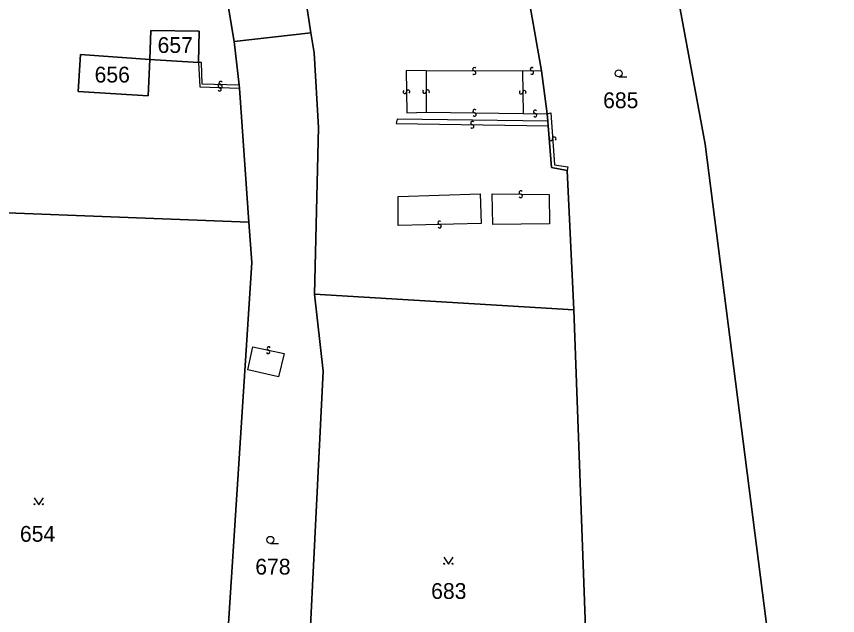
# Model space of a CAD drawing. Extents: x -600309 to -598967, y -1161267 to -1160292.
# Drawn here: x -599674.7 to -599586.3, y -1161132.3 to -1161067.8 of the extents above; entities that cross this region are included whole.
import ezdxf

# ---------------------------------------------------------------- set-up
doc = ezdxf.new("R2010")
doc.units = 0
for name, color, linetype in [('Level 1', 7, 'Continuous'), ('Level 13', 7, 'Continuous'), ('Level 3', 7, 'Continuous'), ('Level 4', 7, 'Continuous'), ('Level 5', 7, 'Continuous'), ('Level 60', 7, 'Continuous')]:
    doc.layers.add(name, color=color, linetype=linetype)

msp = doc.modelspace()

# ---------------------------------------------------------------- linework, layer by layer
at = {"layer": 'Level 1'}
for points in [[(-599619.23, -1160980.84), (-599600.59, -1161081.57), (-599592.57, -1161144.14)], [(-599633.85, -1160984.67), (-599618.19, -1161073.67)], [(-599655.69, -1160986.26), (-599643, -1161069.58)], [(-599654.37, -1161051.92), (-599651.23, -1161070.54)], [(-599660.3, -1161072.45), (-599660.22, -1161069.33), (-599655.02, -1161069.43), (-599655.08, -1161072.8)], [(-599643, -1161069.58), (-599651.23, -1161070.54)], [(-599643, -1161069.58), (-599642.65, -1161071.73), (-599642.16, -1161079.78), (-599642.61, -1161097.71)], [(-599651.23, -1161070.54), (-599650.7, -1161075.24)], [(-599660.3, -1161072.45), (-599667.77, -1161071.92), (-599668.01, -1161075.89), (-599660.49, -1161076.37), (-599660.3, -1161072.45)], [(-599655.08, -1161072.8), (-599660.3, -1161072.45)], [(-599618.19, -1161073.67), (-599617.57, -1161078.3)], [(-599650.7, -1161075.24), (-599650.68, -1161075.55)], [(-599650.68, -1161075.55), (-599649.68, -1161089.96)], [(-599617.57, -1161078.3), (-599617.49, -1161079.1)], [(-599617.49, -1161079.1), (-599617.45, -1161079.6)], [(-599617.45, -1161079.6), (-599617.1, -1161084.07), (-599615.41, -1161084.41)], [(-599615.41, -1161084.41), (-599614.7, -1161099.38)], [(-599690.54, -1161088.37), (-599649.68, -1161089.96)], [(-599649.68, -1161089.96), (-599649.35, -1161094.29), (-599653.75, -1161162.54)], [(-599642.61, -1161097.71), (-599641.67, -1161105.99), (-599644.06, -1161154.35)], [(-599642.61, -1161097.71), (-599614.7, -1161099.38)], [(-599614.7, -1161099.38), (-599613.36, -1161135.63)]]:
    msp.add_lwpolyline(points, dxfattribs=at)
at = {"layer": 'Level 13'}
for centre, start, end in [((-599625.409, -1161073.516), 36.99236, 269.58236), ((-599619.214, -1161073.506), 38.56231, 271.15231), ((-599625.412, -1161073.884), 217.20682, 89.30482), ((-599619.207, -1161073.874), 218.77676, 90.87476), ((-599652.793, -1161075.296), 35.61657, 267.71457), ((-599652.694, -1161074.996), 35.43562, 268.02562), ((-599652.707, -1161075.364), 215.65007, 87.74807), ((-599652.806, -1161075.664), 215.40212, 87.99212), ((-599632.884, -1161075.942), 128.16557, 0.75557), ((-599632.516, -1161075.938), 308.38003, 180.47803), ((-599630.784, -1161075.919), 127.02952, 359.61952), ((-599630.416, -1161075.922), 307.24398, 179.34198), ((-599620.384, -1161075.992), 127.91545, 0.50545), ((-599620.016, -1161075.989), 308.1299, 180.2279), ((-599625.376, -1161078.016), 36.71356, 268.81156), ((-599625.383, -1161078.384), 216.4991, 89.0891), ((-599618.865, -1161078.096), 36.49133, 268.58933), ((-599618.874, -1161078.464), 216.27687, 88.86687), ((-599625.616, -1161079.296), 36.53176, 268.62975), ((-599625.624, -1161079.664), 216.3173, 88.9073), ((-599617.164, -1161081.012), 131.26583, 3.85583), ((-599616.796, -1161080.988), 311.48028, 183.57828), ((-599620.417, -1161086.776), 36.90464, 269.00264), ((-599620.422, -1161087.144), 216.69019, 89.28019), ((-599629.143, -1161090.026), 38.44128, 271.03128), ((-599629.138, -1161090.394), 218.65574, 90.75374), ((-599647.519, -1161103.56), 25.15032, 257.24831), ((-599647.6, -1161103.92), 204.93586, 77.52586)]:
    msp.add_arc(centre, 0.184, start, end, dxfattribs=at)
at = {"layer": 'Level 3'}
for points in [[(-599650.7, -1161075.24), (-599654.69, -1161075.12), (-599654.74, -1161072.79), (-599655.08, -1161072.8)], [(-599655.08, -1161072.8), (-599654.92, -1161075.42), (-599650.68, -1161075.55)], [(-599630.59, -1161073.69), (-599632.74, -1161073.66), (-599632.66, -1161078.21), (-599630.6, -1161078.14)], [(-599630.59, -1161073.69), (-599630.6, -1161078.14)], [(-599620.23, -1161073.72), (-599630.59, -1161073.69)], [(-599618.19, -1161073.67), (-599620.23, -1161073.72)], [(-599620.23, -1161073.72), (-599620.17, -1161078.26)], [(-599630.6, -1161078.14), (-599620.17, -1161078.26)], [(-599620.17, -1161078.26), (-599617.57, -1161078.3)], [(-599617.57, -1161078.3), (-599617.18, -1161078.21), (-599616.78, -1161083.78), (-599615.33, -1161084), (-599615.41, -1161084.41)], [(-599617.49, -1161079.1), (-599633.72, -1161078.87), (-599633.8, -1161079.36), (-599617.45, -1161079.6)], [(-599633.61, -1161087.19), (-599624.79, -1161086.92), (-599624.68, -1161090.11), (-599633.61, -1161090.31), (-599633.61, -1161087.19)], [(-599623.48, -1161086.93), (-599617.36, -1161086.98), (-599617.32, -1161090.15), (-599623.42, -1161090.2), (-599623.48, -1161086.93)], [(-599649.25, -1161103.37), (-599645.88, -1161104.1), (-599646.46, -1161106.59), (-599649.79, -1161105.87), (-599649.25, -1161103.37)]]:
    msp.add_lwpolyline(points, dxfattribs=at)
at = {"layer": 'Level 5'}
for p, q in [((-599609.87, -1161074.34), (-599608.995, -1161074.34)), ((-599647.35, -1161124.52), (-599646.475, -1161124.52))]:
    msp.add_line(p, q, dxfattribs=at)
for points in [[(-599672.761, -1161119.62), (-599672.26, -1161120.37), (-599671.76, -1161119.62)], [(-599628.691, -1161126.02), (-599628.19, -1161126.77), (-599627.69, -1161126.02)]]:
    msp.add_lwpolyline(points, dxfattribs=at)
for centre, radius in [((-599609.87, -1161073.965), 0.375), ((-599672.71, -1161120.32), 0.05), ((-599671.811, -1161120.32), 0.05), ((-599647.35, -1161124.145), 0.375), ((-599628.64, -1161126.72), 0.05), ((-599627.741, -1161126.72), 0.05)]:
    msp.add_circle(centre, radius, dxfattribs=at)
at = {"layer": 'Level 60'}
for points in [[(-599667.99, -1160950.72), (-599669.8, -1160940.76), (-599669.41, -1160940.17), (-599662.48, -1160939.64), (-599655.69, -1160986.26), (-599643, -1161069.58), (-599651.23, -1161070.54), (-599654.37, -1161051.92), (-599654.73, -1161049.77), (-599657.22, -1161034.7), (-599662.73, -1160997.11)], [(-599696.14, -1161006.72), (-599694.2, -1160941.64), (-599682.32, -1160941.21), (-599669.8, -1160940.76), (-599667.99, -1160950.72), (-599662.73, -1160997.11), (-599657.22, -1161034.7), (-599654.73, -1161049.77), (-599654.37, -1161051.92), (-599651.23, -1161070.54), (-599650.7, -1161075.24), (-599650.68, -1161075.55), (-599649.68, -1161089.96), (-599690.54, -1161088.37), (-599690.71, -1161083.7), (-599688.53, -1161055.51), (-599691.87, -1161042.6), (-599693.99, -1161022.68)], [(-599600.59, -1161081.57), (-599619.23, -1160980.84), (-599605.16, -1160977.14), (-599599.9, -1161001.22), (-599596.8, -1161014.97), (-599576.93, -1161009.43), (-599564.2, -1161074.46), (-599555.7, -1161117.86), (-599553.62, -1161128.48), (-599572.95, -1161140.87), (-599574.66, -1161141.97), (-599574.46, -1161142.44), (-599573.41, -1161144.98), (-599572.52, -1161146.92), (-599584.09, -1161151.56), (-599585.61, -1161152.28), (-599591.84, -1161154.71), (-599591.87, -1161154.21), (-599591.94, -1161152.18), (-599592.57, -1161144.14)], [(-599613.36, -1161135.63), (-599614.7, -1161099.38), (-599615.41, -1161084.41), (-599617.1, -1161084.07), (-599617.45, -1161079.6), (-599617.49, -1161079.1), (-599617.57, -1161078.3), (-599618.19, -1161073.67), (-599633.85, -1160984.67), (-599619.23, -1160980.84), (-599600.59, -1161081.57), (-599592.57, -1161144.14), (-599595.72, -1161144.33), (-599594.91, -1161152.48), (-599594.72, -1161154.42), (-599602.56, -1161154.79), (-599602.97, -1161150.73), (-599612.72, -1161151.06), (-599613.17, -1161140.4), (-599613.34, -1161137.47)], [(-599643, -1161069.58), (-599655.69, -1160986.26), (-599633.85, -1160984.67), (-599618.19, -1161073.67), (-599617.57, -1161078.3), (-599617.49, -1161079.1), (-599617.45, -1161079.6), (-599617.1, -1161084.07), (-599615.41, -1161084.41), (-599614.7, -1161099.38), (-599642.61, -1161097.71), (-599642.16, -1161079.78), (-599642.65, -1161071.73)], [(-599660.3, -1161072.45), (-599667.77, -1161071.92), (-599668.01, -1161075.89), (-599660.49, -1161076.37), (-599660.3, -1161072.45), (-599655.08, -1161072.8), (-599655.02, -1161069.43), (-599660.22, -1161069.33)], [(-599660.22, -1161069.33), (-599655.02, -1161069.43), (-599655.08, -1161072.8), (-599660.3, -1161072.45)], [(-599649.35, -1161094.29), (-599649.68, -1161089.96), (-599650.68, -1161075.55), (-599650.7, -1161075.24), (-599651.23, -1161070.54), (-599643, -1161069.58), (-599642.65, -1161071.73), (-599642.16, -1161079.78), (-599642.61, -1161097.71), (-599641.67, -1161105.99), (-599644.06, -1161154.35), (-599644.36, -1161160.94), (-599653.75, -1161162.54)], [(-599667.77, -1161071.92), (-599660.3, -1161072.45), (-599660.49, -1161076.37), (-599668.01, -1161075.89)], [(-599690.37, -1161094.28), (-599690.54, -1161088.37), (-599649.68, -1161089.96), (-599649.35, -1161094.29), (-599653.75, -1161162.54), (-599655.4, -1161162.39), (-599655.75, -1161165.85), (-599656.24, -1161165.89), (-599657.17, -1161166.03), (-599657.35, -1161164.31), (-599659.38, -1161164.58), (-599659.17, -1161166.26), (-599662.42, -1161166.59), (-599665.63, -1161167), (-599667.12, -1161153.03), (-599691.91, -1161152.23), (-599695.97, -1161151.52), (-599693.43, -1161130.46), (-599690.54, -1161110.9), (-599689.77, -1161105.35)], [(-599641.67, -1161105.99), (-599642.61, -1161097.71), (-599614.7, -1161099.38), (-599613.36, -1161135.63), (-599613.34, -1161137.47), (-599613.17, -1161140.4), (-599612.72, -1161151.06), (-599612.7, -1161151.42), (-599612.66, -1161152.35), (-599612.56, -1161155.35), (-599614.91, -1161155.78), (-599622.93, -1161155.26), (-599624.92, -1161155.66), (-599634.91, -1161157.21), (-599634.84, -1161154.88), (-599643.54, -1161154.36), (-599644.06, -1161154.35)]]:
    msp.add_lwpolyline(points, close=True, dxfattribs=at)

# ---------------------------------------------------------------- texts
at = {"layer": 'Level 4'}
for s, p in [('657', (-599659.48, -1161071.76)), ('656', (-599666.256, -1161074.94)), ('685', (-599611.55, -1161077.7)), ('654', (-599674.29, -1161124.35)), ('678', (-599648.97, -1161127.88)), ('683', (-599630.05, -1161130.5))]:
    msp.add_text(s, height=1.7, dxfattribs=at).set_placement(p)

doc.saveas('drawing.dxf')
